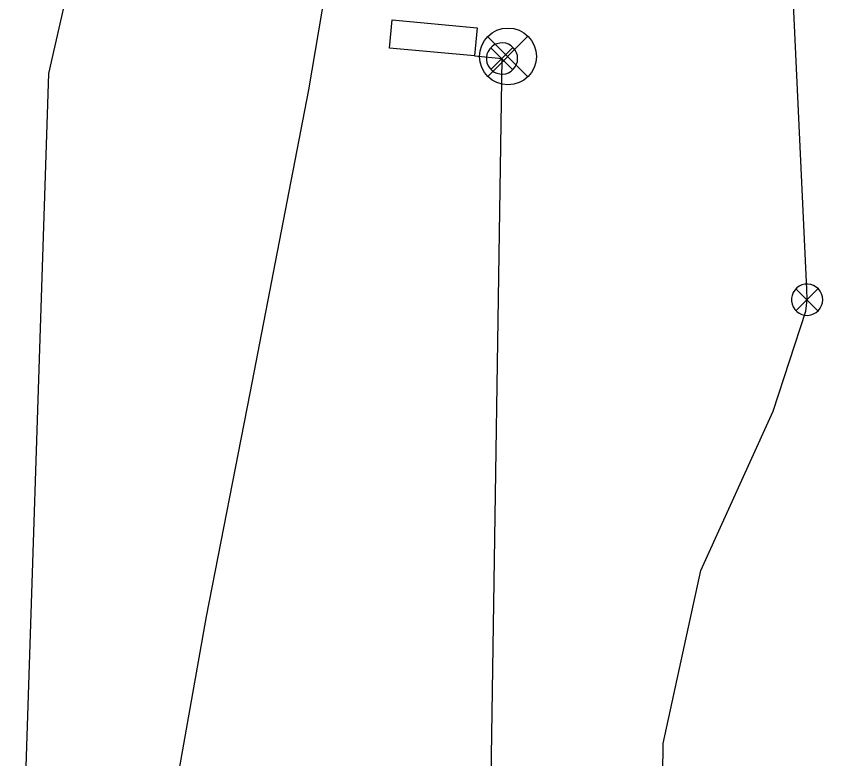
# Model space of a CAD drawing. Extents: x 596028 to 606371, y 330010 to 403088.
# Drawn here: x 603959.5 to 604133.1, y 339503.6 to 339660.4 of the extents above; entities that cross this region are included whole.
import ezdxf

# ---------------------------------------------------------------- set-up
doc = ezdxf.new("R2010")
doc.units = 0
for name, color, linetype in [('E_FTMS', 7, 'Continuous'), ('E_FTMS_Conduit', 7, 'Continuous'), ('E_LTG_CID', 7, 'Continuous'), ('E_SIG', 7, 'Continuous'), ('E_SIG_Conduit', 7, 'Continuous'), ('E_UTL_FO_UG_QWEST', 7, 'Continuous'), ('E_UTL_Loop_UG', 7, 'Continuous')]:
    doc.layers.add(name, color=color, linetype=linetype)

msp = doc.modelspace()

# ---------------------------------------------------------------- linework, layer by layer
at = {"layer": 'E_FTMS'}
for points in [[(604129.78, 339600.56), (604129.73, 339601.18), (604129.55, 339601.78), (604129.26, 339602.34), (604128.87, 339602.83), (604128.4, 339603.24), (604127.86, 339603.56), (604127.26, 339603.76), (604126.64, 339603.85), (604126.02, 339603.82), (604125.41, 339603.67), (604124.83, 339603.41), (604124.32, 339603.05), (604123.89, 339602.59), (604123.55, 339602.07), (604123.32, 339601.48), (604123.2, 339600.87), (604123.2, 339600.24), (604123.32, 339599.63), (604123.55, 339599.04), (604123.89, 339598.52), (604124.32, 339598.06), (604124.83, 339597.7), (604125.41, 339597.44), (604126.02, 339597.29), (604126.64, 339597.26), (604127.26, 339597.35), (604127.86, 339597.55), (604128.4, 339597.87), (604128.87, 339598.28), (604129.26, 339598.77), (604129.55, 339599.33), (604129.73, 339599.93), (604129.78, 339600.56)], [(604128.75, 339602.89), (604124.14, 339598.23)], [(604124.14, 339602.84), (604128.79, 339598.19)]]:
    msp.add_lwpolyline(points, dxfattribs=at)
at = {"layer": 'E_FTMS_Conduit'}
msp.add_lwpolyline([(604098.31, 339416.29), (604095.73, 339473.87), (604096.13, 339506.83), (604104.04, 339543.37), (604119.35, 339577.03), (604126.22, 339598.14), (604126.48, 339600.55), (604126.44, 339602.81), (604123.62, 339662.96), (604124.68, 339742.37), (604127.27, 339826.68), (604132.63, 339915.65), (604133.13, 339999.41), (604116.1, 340081), (604112.81, 340092.61), (604102.77, 340130.04), (604106.09, 340206.24), (604111.31, 340283.06)], dxfattribs=at)
at = {"layer": 'E_LTG_CID'}
msp.add_lwpolyline([(603991.4, 339485.79), (603991.47, 339487.26), (603999.65, 339533.65), (604008.87, 339580.85), (604021.28, 339644.88), (604024.8, 339665.72), (604028.07, 339689.99), (604029.13, 339729.47), (604039.62, 339788.41), (604048.05, 339830.14), (604048.05, 339830.21), (604061.27, 339876.54), (604074.84, 339911.6), (604075.82, 339913.93), (604075.83, 339913.92), (604081.05, 339951.16), (604090.52, 340006.91), (604096.71, 340050.91), (604105.47, 340109.11), (604107.24, 340150.4), (604108.08, 340162.99), (604107.87, 340164.34)], dxfattribs=at)
at = {"layer": 'E_SIG'}
for points in [[(604067.45, 339656.19), (604059.07, 339647.72)], [(604065.37, 339651.51), (604065.31, 339652.14), (604065.13, 339652.74), (604064.84, 339653.3), (604064.46, 339653.79), (604063.98, 339654.2), (604063.44, 339654.51), (604062.85, 339654.72), (604062.23, 339654.81), (604061.6, 339654.78), (604060.99, 339654.63), (604060.42, 339654.37), (604059.91, 339654.01), (604059.47, 339653.55), (604059.14, 339653.02), (604058.9, 339652.44), (604058.78, 339651.83), (604058.78, 339651.2), (604058.9, 339650.58), (604059.14, 339650), (604059.47, 339649.47), (604059.91, 339649.02), (604060.42, 339648.65), (604060.99, 339648.39), (604061.6, 339648.25), (604062.23, 339648.22), (604062.85, 339648.3), (604063.44, 339648.51), (604063.98, 339648.82), (604064.46, 339649.23), (604064.84, 339649.73), (604065.13, 339650.29), (604065.31, 339650.89), (604065.37, 339651.51)], [(604059.07, 339656.1), (604067.53, 339647.64)], [(604064.33, 339653.85), (604059.72, 339649.19)], [(604059.72, 339653.8), (604064.37, 339649.15)]]:
    msp.add_lwpolyline(points, dxfattribs=at)
msp.add_circle((604063.33, 339651.94), 6, dxfattribs=at)
at = {"layer": 'E_SIG_Conduit'}
msp.add_line((604059.6, 339485.45), (604062.07, 339651.51), dxfattribs=at)
at = {"layer": 'E_UTL_FO_UG_QWEST'}
msp.add_lwpolyline([(604034.65, 339046.66), (604007.98, 339086.56), (604007.96, 339086.44), (603997.01, 339145.42), (604000.94, 339179.12), (603998.31, 339255.75), (603998.74, 339273.05), (604000.02, 339278.71), (603971.19, 339345.35), (603971.92, 339368.5), (603959.54, 339416.02), (603960.23, 339439.93), (603960.57, 339469.66), (603966.4, 339648.37), (603987.64, 339741.74)], dxfattribs=at)
at = {"layer": 'E_UTL_Loop_UG'}
msp.add_line((604056.26, 339652.05), (604062.07, 339651.51), dxfattribs=at)
msp.add_lwpolyline([(604056.26, 339652.05), (604038.34, 339653.7), (604038.89, 339659.68), (604056.84, 339658.02), (604056.26, 339652.05)], dxfattribs=at)

doc.saveas('drawing.dxf')
